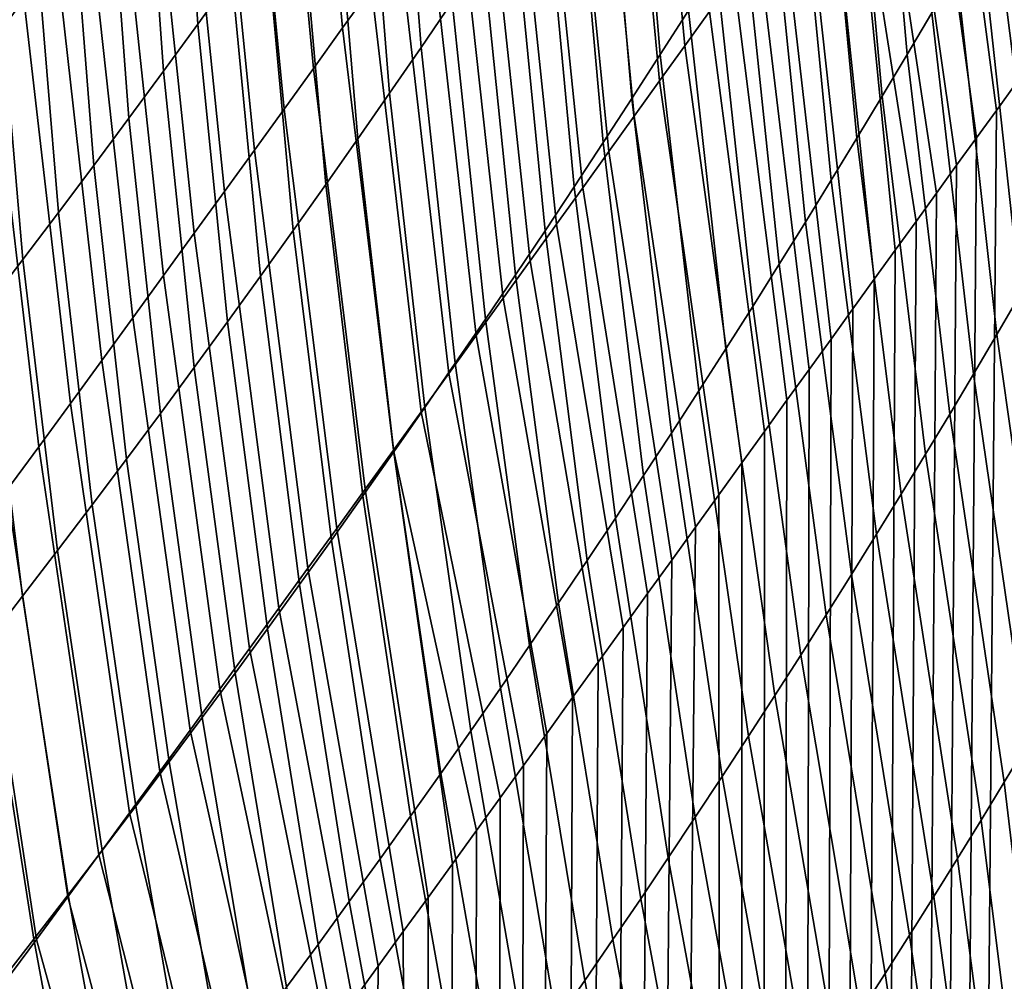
# Model space of a CAD drawing. Header units: metres. Extents: x -240 to 45, y -77 to 27.
# Tile 1021 of 1056: x 36.8 to 38.13, y -20.67 to -19.37. Entities that reach past the tile are written whole.
import ezdxf

# ---------------------------------------------------------------- set-up
doc = ezdxf.new("R2010")
doc.units = ezdxf.units.M
doc.layers.add('solid_102011X2', color=7, linetype='CONTINUOUS')

msp = doc.modelspace()

# ---------------------------------------------------------------- linework, layer by layer
at = {"layer": 'solid_102011X2'}
for points in [[(37.274075, -19.325602, 92.207344), (37.234924, -19.37989, 92.133423), (37.182903, -18.814203, 91.893272), (37.223316, -18.758024, 91.967697)], [(37.732784, -19.357496, 93.229416), (37.699184, -19.40423, 93.156548), (37.644554, -18.810341, 92.947479), (37.679459, -18.761669, 93.021347)], [(36.802536, -19.340542, 91.228127), (36.75843, -19.401152, 91.154778), (36.711143, -18.86245, 90.890961), (36.756462, -18.799997, 90.964333)], [(37.699184, -19.40423, 93.156548), (37.665188, -19.451506, 93.083588), (37.609257, -18.859545, 92.87355), (37.644554, -18.810341, 92.947479)], [(38.105152, -18.839144, 94.094315), (38.133644, -18.799196, 94.165382), (38.202095, -19.381878, 94.372681), (38.175568, -19.41836, 94.304405)], [(37.234924, -19.37989, 92.133423), (37.1954, -19.43466, 92.059555), (37.14212, -18.870869, 91.818947), (37.182903, -18.814203, 91.893272)], [(38.076275, -18.879541, 94.023071), (38.105152, -18.839144, 94.094315), (38.175568, -19.41836, 94.304405), (38.14896, -19.454958, 94.236656)], [(37.665188, -19.451506, 93.083588), (37.630802, -19.499317, 93.010559), (37.573559, -18.909277, 92.799576), (37.609257, -18.859545, 92.87355)], [(37.1954, -19.43466, 92.059555), (37.155499, -19.489904, 91.985748), (37.100967, -18.928011, 91.74472), (37.14212, -18.870869, 91.818947)], [(38.03466, -19.359159, 109.546379), (37.994492, -18.881556, 109.866661), (37.959587, -18.940685, 109.94278), (38.001118, -19.415825, 109.623299)], [(38.047009, -18.920403, 93.951653), (38.076275, -18.879541, 94.023071), (38.14896, -19.454958, 94.236656), (38.122223, -19.491745, 94.169304)], [(37.084835, -19.310743, 112.117035), (37.059971, -18.918449, 112.46228), (37.012333, -18.984127, 112.5354), (37.03862, -19.374655, 112.191307)], [(37.630802, -19.499317, 93.010559), (37.596024, -19.547659, 92.937462), (37.537476, -18.959532, 92.725571), (37.573559, -18.909277, 92.799576)], [(37.704197, -19.356426, 110.476311), (37.668659, -18.910898, 110.80603), (37.629185, -18.972734, 110.881371), (37.666103, -19.41605, 110.552612)], [(37.155499, -19.489904, 91.985748), (37.115223, -19.545612, 91.911995), (37.059444, -18.98562, 91.670601), (37.100967, -18.928011, 91.74472)], [(37.383854, -19.344301, 111.333527), (37.353363, -18.927008, 111.671326), (37.309639, -18.990984, 111.745621), (37.341534, -19.406298, 111.408897)], [(38.017357, -18.96174, 93.880066), (38.047009, -18.920403, 93.951653), (38.122223, -19.491745, 94.169304), (38.095314, -19.528799, 94.102219)], [(38.001118, -19.415825, 109.623299), (37.959587, -18.940685, 109.94278), (37.924294, -18.999884, 110.018929), (37.967175, -19.472582, 109.700256)], [(37.596024, -19.547659, 92.937462), (37.560856, -19.596523, 92.864304), (37.500999, -19.010303, 92.651527), (37.537476, -18.959532, 92.725571)], [(37.987316, -19.003571, 93.808319), (38.017357, -18.96174, 93.880066), (38.095314, -19.528799, 94.102219), (38.068188, -19.566191, 94.035286)], [(37.03862, -19.374655, 112.191307), (37.012333, -18.984127, 112.5354), (36.964279, -19.049768, 112.608513), (36.991985, -19.438549, 112.265564)], [(37.666103, -19.41605, 110.552612), (37.629185, -18.972734, 110.881371), (37.58931, -19.034599, 110.956711), (37.627605, -19.475725, 110.628929)], [(37.115223, -19.545612, 91.911995), (37.07457, -19.601776, 91.838303), (37.017551, -19.043686, 91.596581), (37.059444, -18.98562, 91.670601)], [(37.341534, -19.406298, 111.408897), (37.309639, -18.990984, 111.745621), (37.265507, -19.054956, 111.819916), (37.298794, -19.468309, 111.484276)], [(37.560856, -19.596523, 92.864304), (37.525299, -19.645906, 92.791092), (37.464134, -19.06159, 92.577477), (37.500999, -19.010303, 92.651527)], [(37.967175, -19.472582, 109.700256), (37.924294, -18.999884, 110.018929), (37.888603, -19.059153, 110.095108), (37.932835, -19.529427, 109.777245)], [(37.956886, -19.045906, 93.73642), (37.987316, -19.003571, 93.808319), (38.068188, -19.566191, 94.035286), (38.040787, -19.603998, 93.968369)], [(37.627605, -19.475725, 110.628929), (37.58931, -19.034599, 110.956711), (37.549034, -19.096495, 111.032066), (37.588699, -19.535446, 110.705261)], [(36.991985, -19.438549, 112.265564), (36.964279, -19.049768, 112.608513), (36.915806, -19.115372, 112.68161), (36.944923, -19.502422, 112.339813)], [(37.07457, -19.601776, 91.838303), (37.033546, -19.658388, 91.764679), (36.975285, -19.1022, 91.522675), (37.017551, -19.043686, 91.596581)], [(37.92606, -19.088762, 93.664375), (37.956886, -19.045906, 93.73642), (38.040787, -19.603998, 93.968369), (38.013062, -19.642292, 93.90136)], [(37.298794, -19.468309, 111.484276), (37.265507, -19.054956, 111.819916), (37.220959, -19.118919, 111.894203), (37.255638, -19.530331, 111.559654)], [(37.525299, -19.645906, 92.791092), (37.489353, -19.695801, 92.717842), (37.426888, -19.113388, 92.50341), (37.464134, -19.06159, 92.577477)], [(37.932835, -19.529427, 109.777245), (37.888603, -19.059153, 110.095108), (37.852524, -19.118484, 110.171303), (37.89809, -19.586359, 109.854279)], [(37.894844, -19.132154, 93.592186), (37.92606, -19.088762, 93.664375), (37.984959, -19.681149, 93.834129), (37.956425, -19.720642, 93.766556)], [(37.92606, -19.088762, 93.664375), (38.013062, -19.642292, 93.90136), (37.984959, -19.681149, 93.834129)], [(37.033546, -19.658388, 91.764679), (36.992142, -19.715441, 91.691124), (36.932652, -19.161152, 91.448868), (36.975285, -19.1022, 91.522675)], [(37.588699, -19.535446, 110.705261), (37.549034, -19.096495, 111.032066), (37.50835, -19.158413, 111.107422), (37.549377, -19.595215, 110.781609)], [(36.944923, -19.502422, 112.339813), (36.915806, -19.115372, 112.68161), (36.866913, -19.180931, 112.754707), (36.897434, -19.566273, 112.414047)], [(37.255638, -19.530331, 111.559654), (37.220959, -19.118919, 111.894203), (37.176003, -19.182873, 111.968491), (37.212059, -19.592363, 111.635025)], [(37.489353, -19.695801, 92.717842), (37.453022, -19.746201, 92.644562), (37.389252, -19.165691, 92.429359), (37.426888, -19.113388, 92.50341)], [(37.89809, -19.586359, 109.854279), (37.852524, -19.118484, 110.171303), (37.81604, -19.177881, 110.24752), (37.862946, -19.643373, 109.931343)], [(37.863228, -19.176098, 93.519867), (37.894844, -19.132154, 93.592186), (37.956425, -19.720642, 93.766556), (37.927402, -19.760847, 93.698524)], [(37.549377, -19.595215, 110.781609), (37.50835, -19.158413, 111.107422), (37.467262, -19.220356, 111.182785), (37.509644, -19.655025, 110.857964)], [(36.992142, -19.715441, 91.691124), (36.950367, -19.772923, 91.617645), (36.889648, -19.220531, 91.375175), (36.932652, -19.161152, 91.448868)], [(37.453022, -19.746201, 92.644562), (37.416306, -19.797102, 92.571251), (37.351238, -19.218496, 92.355324), (37.389252, -19.165691, 92.429359)], [(36.897434, -19.566273, 112.414047), (36.866913, -19.180931, 112.754707), (36.817596, -19.246449, 112.827789), (36.849514, -19.6301, 112.488281)], [(37.212059, -19.592363, 111.635025), (37.176003, -19.182873, 111.968491), (37.130627, -19.246815, 112.042763), (37.16806, -19.654402, 111.710403)], [(37.862946, -19.643373, 109.931343), (37.81604, -19.177881, 110.24752), (37.779163, -19.237339, 110.323769), (37.827393, -19.70047, 110.008446)], [(37.831211, -19.220604, 93.447426), (37.863228, -19.176098, 93.519867), (37.927402, -19.760847, 93.698524), (37.897861, -19.801788, 93.629982)], [(38.185452, -19.68782, 109.01104), (38.132923, -19.189753, 109.315872), (38.100563, -19.24612, 109.39267), (38.154381, -19.741573, 109.088501)], [(36.950367, -19.772923, 91.617645), (36.908218, -19.830826, 91.544235), (36.846275, -19.280333, 91.301598), (36.889648, -19.220531, 91.375175)], [(37.416306, -19.797102, 92.571251), (37.3792, -19.848497, 92.497925), (37.312847, -19.271801, 92.281311), (37.351238, -19.218496, 92.355324)], [(37.509644, -19.655025, 110.857964), (37.467262, -19.220356, 111.182785), (37.425766, -19.28232, 111.258156), (37.46949, -19.714878, 110.934341)], [(37.798798, -19.265676, 93.374863), (37.831211, -19.220604, 93.447426), (37.897861, -19.801788, 93.629982), (37.868011, -19.843149, 93.561432)], [(37.827393, -19.70047, 110.008446), (37.779163, -19.237339, 110.323769), (37.741882, -19.296854, 110.400024), (37.791431, -19.757643, 110.085579)], [(36.849514, -19.6301, 112.488281), (36.817596, -19.246449, 112.827789), (36.767853, -19.31192, 112.900864), (36.801159, -19.693901, 112.5625)], [(37.16806, -19.654402, 111.710403), (37.130627, -19.246815, 112.042763), (37.084835, -19.310743, 112.117035), (37.123634, -19.716448, 111.785767)], [(38.154381, -19.741573, 109.088501), (38.100563, -19.24612, 109.39267), (38.067806, -19.302589, 109.469505), (38.122913, -19.79545, 109.166016)], [(37.765991, -19.31131, 93.302185), (37.798798, -19.265676, 93.374863), (37.868011, -19.843149, 93.561432), (37.837879, -19.884903, 93.49292)], [(37.3792, -19.848497, 92.497925), (37.341713, -19.900383, 92.424599), (37.274075, -19.325602, 92.207344), (37.312847, -19.271801, 92.281311)], [(36.908218, -19.830826, 91.544235), (36.865696, -19.889145, 91.470909), (36.802536, -19.340542, 91.228127), (36.846275, -19.280333, 91.301598)], [(37.46949, -19.714878, 110.934341), (37.425766, -19.28232, 111.258156), (37.383854, -19.344301, 111.333527), (37.428921, -19.774767, 111.010719)], [(37.791431, -19.757643, 110.085579), (37.741882, -19.296854, 110.400024), (37.704197, -19.356426, 110.476311), (37.755058, -19.814894, 110.162743)], [(38.122913, -19.79545, 109.166016), (38.067806, -19.302589, 109.469505), (38.03466, -19.359159, 109.546379), (38.091045, -19.849449, 109.243591)], [(36.801159, -19.693901, 112.5625), (36.767853, -19.31192, 112.900864), (36.717682, -19.377344, 112.97393), (36.752373, -19.757673, 112.636711)], [(37.123634, -19.716448, 111.785767), (37.084835, -19.310743, 112.117035), (37.03862, -19.374655, 112.191307), (37.078785, -19.778496, 111.861137)], [(37.732784, -19.357496, 93.229416), (37.765991, -19.31131, 93.302185), (37.837879, -19.884903, 93.49292), (37.807419, -19.927111, 93.42437)], [(37.341713, -19.900383, 92.424599), (37.303844, -19.952753, 92.351273), (37.234924, -19.37989, 92.133423), (37.274075, -19.325602, 92.207344)], [(36.865696, -19.889145, 91.470909), (36.822796, -19.947868, 91.397659), (36.75843, -19.401152, 91.154778), (36.802536, -19.340542, 91.228127)], [(37.428921, -19.774767, 111.010719), (37.383854, -19.344301, 111.333527), (37.341534, -19.406298, 111.408897), (37.387932, -19.83469, 111.087112)], [(37.755058, -19.814894, 110.162743), (37.704197, -19.356426, 110.476311), (37.666103, -19.41605, 110.552612), (37.718273, -19.872217, 110.239937)], [(37.699184, -19.40423, 93.156548), (37.732784, -19.357496, 93.229416), (37.807419, -19.927111, 93.42437), (37.776596, -19.969828, 93.355698)], [(38.091045, -19.849449, 109.243591), (38.03466, -19.359159, 109.546379), (38.001118, -19.415825, 109.623299), (38.058781, -19.903566, 109.32122)], [(37.078785, -19.778496, 111.861137), (37.03862, -19.374655, 112.191307), (36.991985, -19.438549, 112.265564), (37.033501, -19.840546, 111.936493)], [(37.303844, -19.952753, 92.351273), (37.265587, -20.005598, 92.277946), (37.1954, -19.43466, 92.059555), (37.234924, -19.37989, 92.133423)], [(36.822796, -19.947868, 91.397659), (36.77953, -20.006987, 91.324493), (36.713955, -19.462151, 91.081543), (36.75843, -19.401152, 91.154778)], [(37.387932, -19.83469, 111.087112), (37.341534, -19.406298, 111.408897), (37.298794, -19.468309, 111.484276), (37.346519, -19.894648, 111.163513)], [(37.665188, -19.451506, 93.083588), (37.699184, -19.40423, 93.156548), (37.776596, -19.969828, 93.355698), (37.745369, -20.013115, 93.286819)], [(37.718273, -19.872217, 110.239937), (37.666103, -19.41605, 110.552612), (37.627605, -19.475725, 110.628929), (37.681076, -19.929609, 110.317154)], [(38.058781, -19.903566, 109.32122), (38.001118, -19.415825, 109.623299), (37.967175, -19.472582, 109.700256), (38.026108, -19.957796, 109.398903)], [(37.033501, -19.840546, 111.936493), (36.991985, -19.438549, 112.265564), (36.944923, -19.502422, 112.339813), (36.987789, -19.902594, 112.011848)], [(37.265587, -20.005598, 92.277946), (37.226952, -20.05891, 92.204636), (37.155499, -19.489904, 91.985748), (37.1954, -19.43466, 92.059555)], [(37.630802, -19.499317, 93.010559), (37.665188, -19.451506, 93.083588), (37.745369, -20.013115, 93.286819), (37.713696, -20.057028, 93.217651)], [(38.164021, -60.200001, 94.27491), (37.775692, -60.200001, 93.353691), (38.122223, -19.491745, 94.169304), (38.14896, -19.454958, 94.236656)], [(37.346519, -19.894648, 111.163513), (37.298794, -19.468309, 111.484276), (37.255638, -19.530331, 111.559654), (37.304684, -19.954636, 111.239922)], [(37.681076, -19.929609, 110.317154), (37.627605, -19.475725, 110.628929), (37.588699, -19.535446, 110.705261), (37.643459, -19.987072, 110.394402)], [(38.026108, -19.957796, 109.398903), (37.967175, -19.472582, 109.700256), (37.932835, -19.529427, 109.777245), (37.993031, -20.012135, 109.476631)], [(37.226952, -20.05891, 92.204636), (37.187931, -20.112686, 92.13134), (37.115223, -19.545612, 91.911995), (37.155499, -19.489904, 91.985748)], [(37.775692, -60.200001, 93.353691), (38.095314, -19.528799, 94.102219), (38.122223, -19.491745, 94.169304)], [(36.987789, -19.902594, 112.011848), (36.944923, -19.502422, 112.339813), (36.897434, -19.566273, 112.414047), (36.941643, -19.964638, 112.087196)], [(37.596024, -19.547659, 92.937462), (37.630802, -19.499317, 93.010559), (37.713696, -20.057028, 93.217651), (37.681538, -20.101624, 93.148125)], [(37.304684, -19.954636, 111.239922), (37.255638, -19.530331, 111.559654), (37.212059, -19.592363, 111.635025), (37.262421, -20.014652, 111.316338)], [(37.775692, -60.200001, 93.353691), (38.068188, -19.566191, 94.035286), (38.095314, -19.528799, 94.102219)], [(37.993031, -20.012135, 109.476631), (37.932835, -19.529427, 109.777245), (37.89809, -19.586359, 109.854279), (37.959541, -20.06658, 109.55442)], [(37.187931, -20.112686, 92.13134), (37.148529, -20.166914, 92.058067), (37.07457, -19.601776, 91.838303), (37.115223, -19.545612, 91.911995)], [(37.643459, -19.987072, 110.394402), (37.588699, -19.535446, 110.705261), (37.549377, -19.595215, 110.781609), (37.605427, -20.0446, 110.471672)], [(37.560856, -19.596523, 92.864304), (37.596024, -19.547659, 92.937462), (37.681538, -20.101624, 93.148125), (37.648846, -20.146963, 93.078156)], [(36.941643, -19.964638, 112.087196), (36.897434, -19.566273, 112.414047), (36.849514, -19.6301, 112.488281), (36.895058, -20.026678, 112.162529)], [(37.775692, -60.200001, 93.353691), (38.040787, -19.603998, 93.968369), (38.068188, -19.566191, 94.035286)], [(37.959541, -20.06658, 109.55442), (37.89809, -19.586359, 109.854279), (37.862946, -19.643373, 109.931343), (37.925644, -20.12113, 109.632256)], [(37.262421, -20.014652, 111.316338), (37.212059, -19.592363, 111.635025), (37.16806, -19.654402, 111.710403), (37.219727, -20.074697, 111.392754)], [(37.605427, -20.0446, 110.471672), (37.549377, -19.595215, 110.781609), (37.509644, -19.655025, 110.857964), (37.566971, -20.102188, 110.548965)], [(37.525299, -19.645906, 92.791092), (37.560856, -19.596523, 92.864304), (37.648846, -20.146963, 93.078156), (37.615578, -20.193104, 93.00766)], [(37.148529, -20.166914, 92.058067), (37.108746, -20.221588, 91.984818), (37.033546, -19.658388, 91.764679), (37.07457, -19.601776, 91.838303)], [(37.775692, -60.200001, 93.353691), (38.013062, -19.642292, 93.90136), (38.040787, -19.603998, 93.968369)], [(36.895058, -20.026678, 112.162529), (36.849514, -19.6301, 112.488281), (36.801159, -19.693901, 112.5625), (36.848038, -20.088713, 112.237862)], [(37.489353, -19.695801, 92.717842), (37.525299, -19.645906, 92.791092), (37.615578, -20.193104, 93.00766), (37.581688, -20.240103, 92.936569)], [(37.775692, -60.200001, 93.353691), (37.984959, -19.681149, 93.834129), (38.013062, -19.642292, 93.90136)], [(37.925644, -20.12113, 109.632256), (37.862946, -19.643373, 109.931343), (37.827393, -19.70047, 110.008446), (37.891335, -20.175779, 109.710136)], [(37.108746, -20.221588, 91.984818), (37.068577, -20.276703, 91.911591), (36.992142, -19.715441, 91.691124), (37.033546, -19.658388, 91.764679)], [(37.219727, -20.074697, 111.392754), (37.16806, -19.654402, 111.710403), (37.123634, -19.716448, 111.785767), (37.176601, -20.134766, 111.46917)], [(37.566971, -20.102188, 110.548965), (37.509644, -19.655025, 110.857964), (37.46949, -19.714878, 110.934341), (37.528091, -20.159838, 110.626274)], [(37.775692, -60.200001, 93.353691), (37.956425, -19.720642, 93.766556), (37.984959, -19.681149, 93.834129)], [(36.848038, -20.088713, 112.237862), (36.801159, -19.693901, 112.5625), (36.752373, -19.757673, 112.636711), (36.800575, -20.150736, 112.313171)], [(37.453022, -19.746201, 92.644562), (37.489353, -19.695801, 92.717842), (37.581688, -20.240103, 92.936569), (37.547127, -20.288019, 92.864799)], [(37.891335, -20.175779, 109.710136), (37.827393, -19.70047, 110.008446), (37.791431, -19.757643, 110.085579), (37.856613, -20.230528, 109.788063)], [(37.068577, -20.276703, 91.911591), (37.02803, -20.332249, 91.838402), (36.950367, -19.772923, 91.617645), (36.992142, -19.715441, 91.691124)], [(37.176601, -20.134766, 111.46917), (37.123634, -19.716448, 111.785767), (37.078785, -19.778496, 111.861137), (37.133045, -20.194857, 111.545586)], [(37.528091, -20.159838, 110.626274), (37.46949, -19.714878, 110.934341), (37.428921, -19.774767, 111.010719), (37.488792, -20.217546, 110.703613)], [(37.775692, -60.200001, 93.353691), (37.927402, -19.760847, 93.698524), (37.956425, -19.720642, 93.766556)], [(37.416306, -19.797102, 92.571251), (37.453022, -19.746201, 92.644562), (37.547127, -20.288019, 92.864799), (37.51189, -20.33684, 92.792374)], [(38.224831, -20.248859, 108.802696), (38.154381, -19.741573, 109.088501), (38.122913, -19.79545, 109.166016), (38.194557, -20.300066, 108.880806)], [(36.800575, -20.150736, 112.313171), (36.752373, -19.757673, 112.636711), (36.703148, -19.821415, 112.710899), (36.75267, -20.212749, 112.388474)], [(37.856613, -20.230528, 109.788063), (37.791431, -19.757643, 110.085579), (37.755058, -19.814894, 110.162743), (37.821472, -20.285374, 109.866035)], [(37.02803, -20.332249, 91.838402), (36.987103, -20.388218, 91.765251), (36.908218, -19.830826, 91.544235), (36.950367, -19.772923, 91.617645)], [(37.775692, -60.200001, 93.353691), (37.897861, -19.801788, 93.629982), (37.927402, -19.760847, 93.698524)], [(37.133045, -20.194857, 111.545586), (37.078785, -19.778496, 111.861137), (37.033501, -19.840546, 111.936493), (37.089054, -20.254969, 111.622002)], [(37.488792, -20.217546, 110.703613), (37.428921, -19.774767, 111.010719), (37.387932, -19.83469, 111.087112), (37.449062, -20.275309, 110.78096)], [(37.3792, -19.848497, 92.497925), (37.416306, -19.797102, 92.571251), (37.51189, -20.33684, 92.792374), (37.480595, -20.380177, 92.728653)], [(38.194557, -20.300066, 108.880806), (38.122913, -19.79545, 109.166016), (38.091045, -19.849449, 109.243591), (38.163883, -20.351416, 108.958992)], [(37.775692, -60.200001, 93.353691), (37.868011, -19.843149, 93.561432), (37.897861, -19.801788, 93.629982)], [(37.821472, -20.285374, 109.866035), (37.755058, -19.814894, 110.162743), (37.718273, -19.872217, 110.239937), (37.785915, -20.340311, 109.944046)], [(36.987103, -20.388218, 91.765251), (36.945793, -20.444605, 91.692139), (36.865696, -19.889145, 91.470909), (36.908218, -19.830826, 91.544235)], [(37.089054, -20.254969, 111.622002), (37.033501, -19.840546, 111.936493), (36.987789, -19.902594, 112.011848), (37.044624, -20.315098, 111.698418)], [(37.449062, -20.275309, 110.78096), (37.387932, -19.83469, 111.087112), (37.346519, -19.894648, 111.163513), (37.408905, -20.333122, 110.85833)], [(37.341713, -19.900383, 92.424599), (37.3792, -19.848497, 92.497925), (37.480595, -20.380177, 92.728653), (37.448853, -20.424091, 92.664612)], [(37.775692, -60.200001, 93.353691), (37.837879, -19.884903, 93.49292), (37.868011, -19.843149, 93.561432)], [(38.163883, -20.351416, 108.958992), (38.091045, -19.849449, 109.243591), (38.058781, -19.903566, 109.32122), (38.132801, -20.402905, 109.037247)], [(37.785915, -20.340311, 109.944046), (37.718273, -19.872217, 110.239937), (37.681076, -19.929609, 110.317154), (37.749935, -20.395338, 110.022095)], [(36.945793, -20.444605, 91.692139), (36.904106, -20.5014, 91.619072), (36.822796, -19.947868, 91.397659), (36.865696, -19.889145, 91.470909)], [(37.775692, -60.200001, 93.353691), (37.807419, -19.927111, 93.42437), (37.837879, -19.884903, 93.49292)], [(37.044624, -20.315098, 111.698418), (36.987789, -19.902594, 112.011848), (36.941643, -19.964638, 112.087196), (36.999756, -20.375244, 111.774818)], [(37.303844, -19.952753, 92.351273), (37.341713, -19.900383, 92.424599), (37.448853, -20.424091, 92.664612), (37.41666, -20.468582, 92.600235)], [(37.408905, -20.333122, 110.85833), (37.346519, -19.894648, 111.163513), (37.304684, -19.954636, 111.239922), (37.368317, -20.390987, 110.935707)], [(38.132801, -20.402905, 109.037247), (38.058781, -19.903566, 109.32122), (38.026108, -19.957796, 109.398903), (38.101307, -20.454527, 109.11557)], [(37.749935, -20.395338, 110.022095), (37.681076, -19.929609, 110.317154), (37.643459, -19.987072, 110.394402), (37.713535, -20.450455, 110.100182)], [(37.775692, -60.200001, 93.353691), (37.776596, -19.969828, 93.355698), (37.807419, -19.927111, 93.42437)], [(36.904106, -20.5014, 91.619072), (36.862038, -20.558598, 91.546059), (36.77953, -20.006987, 91.324493), (36.822796, -19.947868, 91.397659)], [(37.368317, -20.390987, 110.935707), (37.304684, -19.954636, 111.239922), (37.262421, -20.014652, 111.316338), (37.327293, -20.4489, 111.0131)], [(37.265587, -20.005598, 92.277946), (37.303844, -19.952753, 92.351273), (37.384014, -20.513657, 92.535538), (37.350903, -20.559319, 92.470497)], [(37.303844, -19.952753, 92.351273), (37.41666, -20.468582, 92.600235), (37.384014, -20.513657, 92.535538)], [(38.101307, -20.454527, 109.11557), (38.026108, -19.957796, 109.398903), (37.993031, -20.012135, 109.476631), (38.069405, -20.506281, 109.193954)], [(36.999756, -20.375244, 111.774818), (36.941643, -19.964638, 112.087196), (36.895058, -20.026678, 112.162529), (36.954445, -20.435406, 111.851219)], [(37.775692, -60.200001, 93.353691), (37.745369, -20.013115, 93.286819), (37.776596, -19.969828, 93.355698)], [(37.713535, -20.450455, 110.100182), (37.643459, -19.987072, 110.394402), (37.605427, -20.0446, 110.471672), (37.676708, -20.505655, 110.178307)], [(36.862038, -20.558598, 91.546059), (36.819588, -20.616188, 91.473106), (36.735886, -20.066496, 91.251419), (36.77953, -20.006987, 91.324493)], [(37.226952, -20.05891, 92.204636), (37.265587, -20.005598, 92.277946), (37.350903, -20.559319, 92.470497), (37.317318, -20.60557, 92.405128)], [(37.775692, -60.200001, 93.353691), (37.34193, -60.200001, 92.45298), (37.713696, -20.057028, 93.217651), (37.745369, -20.013115, 93.286819)], [(38.069405, -20.506281, 109.193954), (37.993031, -20.012135, 109.476631), (37.959541, -20.06658, 109.55442), (38.037086, -20.558163, 109.272415)], [(36.954445, -20.435406, 111.851219), (36.895058, -20.026678, 112.162529), (36.848038, -20.088713, 112.237862), (36.908691, -20.495579, 111.927612)], [(37.327293, -20.4489, 111.0131), (37.262421, -20.014652, 111.316338), (37.219727, -20.074697, 111.392754), (37.285839, -20.506859, 111.0905)], [(37.676708, -20.505655, 110.178307), (37.605427, -20.0446, 110.471672), (37.566971, -20.102188, 110.548965), (37.639454, -20.56094, 110.256462)], [(36.819588, -20.616188, 91.473106), (36.77676, -20.674168, 91.400208), (36.691872, -20.126383, 91.178436), (36.735886, -20.066496, 91.251419)], [(37.187931, -20.112686, 92.13134), (37.226952, -20.05891, 92.204636), (37.317318, -20.60557, 92.405128), (37.283253, -20.652414, 92.339417)], [(37.34193, -60.200001, 92.45298), (37.681538, -20.101624, 93.148125), (37.713696, -20.057028, 93.217651)], [(38.037086, -20.558163, 109.272415), (37.959541, -20.06658, 109.55442), (37.925644, -20.12113, 109.632256), (38.004356, -20.610167, 109.350937)], [(37.285839, -20.506859, 111.0905), (37.219727, -20.074697, 111.392754), (37.176601, -20.134766, 111.46917), (37.243942, -20.564863, 111.167915)], [(36.908691, -20.495579, 111.927612), (36.848038, -20.088713, 112.237862), (36.800575, -20.150736, 112.313171), (36.862492, -20.555761, 112.00399)], [(37.34193, -60.200001, 92.45298), (37.648846, -20.146963, 93.078156), (37.681538, -20.101624, 93.148125)], [(37.639454, -20.56094, 110.256462), (37.566971, -20.102188, 110.548965), (37.528091, -20.159838, 110.626274), (37.601776, -20.616302, 110.334648)], [(37.148529, -20.166914, 92.058067), (37.187931, -20.112686, 92.13134), (37.283253, -20.652414, 92.339417), (37.248695, -20.699856, 92.273354)], [(38.004356, -20.610167, 109.350937), (37.925644, -20.12113, 109.632256), (37.891335, -20.175779, 109.710136), (37.971203, -20.662292, 109.42952)], [(37.243942, -20.564863, 111.167915), (37.176601, -20.134766, 111.46917), (37.133045, -20.194857, 111.545586), (37.201611, -20.622908, 111.245331)], [(37.34193, -60.200001, 92.45298), (37.615578, -20.193104, 93.00766), (37.648846, -20.146963, 93.078156)], [(36.862492, -20.555761, 112.00399), (36.800575, -20.150736, 112.313171), (36.75267, -20.212749, 112.388474), (36.815845, -20.615953, 112.080353)], [(37.601776, -20.616302, 110.334648), (37.528091, -20.159838, 110.626274), (37.488792, -20.217546, 110.703613), (37.563663, -20.671743, 110.412865)], [(37.108746, -20.221588, 91.984818), (37.148529, -20.166914, 92.058067), (37.248695, -20.699856, 92.273354), (37.213642, -20.747898, 92.206955)], [(37.971203, -20.662292, 109.42952), (37.891335, -20.175779, 109.710136), (37.856613, -20.230528, 109.788063), (37.937634, -20.714537, 109.508163)], [(37.201611, -20.622908, 111.245331), (37.133045, -20.194857, 111.545586), (37.089054, -20.254969, 111.622002), (37.15884, -20.680992, 111.322746)], [(37.34193, -60.200001, 92.45298), (37.581688, -20.240103, 92.936569), (37.615578, -20.193104, 93.00766)], [(36.815845, -20.615953, 112.080353), (36.75267, -20.212749, 112.388474), (36.704323, -20.274748, 112.46376), (36.768745, -20.676151, 112.156708)], [(37.068577, -20.276703, 91.911591), (37.108746, -20.221588, 91.984818), (37.213642, -20.747898, 92.206955), (37.178085, -20.796545, 92.140198)], [(37.563663, -20.671743, 110.412865), (37.488792, -20.217546, 110.703613), (37.449062, -20.275309, 110.78096), (37.52512, -20.727259, 110.491112)], [(37.34193, -60.200001, 92.45298), (37.547127, -20.288019, 92.864799), (37.581688, -20.240103, 92.936569)], [(37.937634, -20.714537, 109.508163), (37.856613, -20.230528, 109.788063), (37.821472, -20.285374, 109.866035), (37.903641, -20.766897, 109.586861)], [(37.15884, -20.680992, 111.322746), (37.089054, -20.254969, 111.622002), (37.044624, -20.315098, 111.698418), (37.115623, -20.739115, 111.400162)], [(37.02803, -20.332249, 91.838402), (37.068577, -20.276703, 91.911591), (37.178085, -20.796545, 92.140198), (37.142014, -20.845802, 92.073097)], [(37.52512, -20.727259, 110.491112), (37.449062, -20.275309, 110.78096), (37.408905, -20.333122, 110.85833), (37.486141, -20.782846, 110.569374)], [(37.34193, -60.200001, 92.45298), (37.51189, -20.33684, 92.792374), (37.547127, -20.288019, 92.864799)], [(37.903641, -20.766897, 109.586861), (37.821472, -20.285374, 109.866035), (37.785915, -20.340311, 109.944046), (37.869225, -20.81937, 109.665611)], [(37.115623, -20.739115, 111.400162), (37.044624, -20.315098, 111.698418), (36.999756, -20.375244, 111.774818), (37.071964, -20.797272, 111.477577)], [(36.987103, -20.388218, 91.765251), (37.02803, -20.332249, 91.838402), (37.142014, -20.845802, 92.073097), (37.105415, -20.895668, 92.005638)], [(37.486141, -20.782846, 110.569374), (37.408905, -20.333122, 110.85833), (37.368317, -20.390987, 110.935707), (37.446724, -20.838505, 110.647667)], [(37.34193, -60.200001, 92.45298), (37.480595, -20.380177, 92.728653), (37.51189, -20.33684, 92.792374)], [(37.869225, -20.81937, 109.665611), (37.785915, -20.340311, 109.944046), (37.749935, -20.395338, 110.022095), (37.834381, -20.871954, 109.744415)], [(38.132801, -20.402905, 109.037247), (38.196091, -20.93243, 108.842834), (38.224934, -20.885885, 108.767937), (38.163883, -20.351416, 108.958992)], [(36.945793, -20.444605, 91.692139), (36.987103, -20.388218, 91.765251), (37.105415, -20.895668, 92.005638), (37.068287, -20.946156, 91.93782)], [(37.071964, -20.797272, 111.477577), (36.999756, -20.375244, 111.774818), (36.954445, -20.435406, 111.851219), (37.027859, -20.855465, 111.554993)], [(37.34193, -60.200001, 92.45298), (37.448853, -20.424091, 92.664612), (37.480595, -20.380177, 92.728653)], [(37.446724, -20.838505, 110.647667), (37.368317, -20.390987, 110.935707), (37.327293, -20.4489, 111.0131), (37.406868, -20.894228, 110.725975)], [(37.834381, -20.871954, 109.744415), (37.749935, -20.395338, 110.022095), (37.713535, -20.450455, 110.100182), (37.799114, -20.924644, 109.823273)], [(38.101307, -20.454527, 109.11557), (38.166889, -20.979111, 108.91777), (38.196091, -20.93243, 108.842834), (38.132801, -20.402905, 109.037247)], [(37.34193, -60.200001, 92.45298), (37.41666, -20.468582, 92.600235), (37.448853, -20.424091, 92.664612)], [(37.027859, -20.855465, 111.554993), (36.954445, -20.435406, 111.851219), (36.908691, -20.495579, 111.927612), (36.983303, -20.913689, 111.632401)], [(36.904106, -20.5014, 91.619072), (36.945793, -20.444605, 91.692139), (37.068287, -20.946156, 91.93782), (37.030605, -20.99728, 91.869621)], [(37.406868, -20.894228, 110.725975), (37.327293, -20.4489, 111.0131), (37.285839, -20.506859, 111.0905), (37.366573, -20.950018, 110.804306)], [(37.799114, -20.924644, 109.823273), (37.713535, -20.450455, 110.100182), (37.676708, -20.505655, 110.178307), (37.763412, -20.97744, 109.902176)], [(38.069405, -20.506281, 109.193954), (38.137337, -21.025902, 108.992714), (38.166889, -20.979111, 108.91777), (38.101307, -20.454527, 109.11557)], [(37.34193, -60.200001, 92.45298), (37.384014, -20.513657, 92.535538), (37.41666, -20.468582, 92.600235)], [(36.862038, -20.558598, 91.546059), (36.904106, -20.5014, 91.619072), (37.030605, -20.99728, 91.869621), (36.992374, -21.049036, 91.801056)], [(36.983303, -20.913689, 111.632401), (36.908691, -20.495579, 111.927612), (36.862492, -20.555761, 112.00399), (36.938301, -20.971941, 111.709793)], [(37.366573, -20.950018, 110.804306), (37.285839, -20.506859, 111.0905), (37.243942, -20.564863, 111.167915), (37.32584, -21.005871, 110.882645)], [(37.763412, -20.97744, 109.902176), (37.676708, -20.505655, 110.178307), (37.639454, -20.56094, 110.256462), (37.72728, -21.030338, 109.981125)], [(38.037086, -20.558163, 109.272415), (38.107441, -21.072781, 109.067642), (38.137337, -21.025902, 108.992714), (38.069405, -20.506281, 109.193954)], [(37.34193, -60.200001, 92.45298), (37.350903, -20.559319, 92.470497), (37.384014, -20.513657, 92.535538)], [(36.938301, -20.971941, 111.709793), (36.862492, -20.555761, 112.00399), (36.815845, -20.615953, 112.080353), (36.892841, -21.030224, 111.787186)], [(36.819588, -20.616188, 91.473106), (36.862038, -20.558598, 91.546059), (36.992374, -21.049036, 91.801056), (36.95359, -21.101416, 91.73214)], [(37.34193, -60.200001, 92.45298), (37.317318, -20.60557, 92.405128), (37.350903, -20.559319, 92.470497)], [(37.72728, -21.030338, 109.981125), (37.639454, -20.56094, 110.256462), (37.601776, -20.616302, 110.334648), (37.690716, -21.083336, 110.060112)], [(38.004356, -20.610167, 109.350937), (38.077217, -21.11972, 109.142517), (38.107441, -21.072781, 109.067642), (38.037086, -20.558163, 109.272415)], [(37.32584, -21.005871, 110.882645), (37.243942, -20.564863, 111.167915), (37.201611, -20.622908, 111.245331), (37.284657, -21.061785, 110.960999)], [(37.34193, -60.200001, 92.45298), (36.863808, -60.200001, 91.574997), (37.283253, -20.652414, 92.339417), (37.317318, -20.60557, 92.405128)], [(37.971203, -20.662292, 109.42952), (38.046669, -21.166698, 109.217316), (38.077217, -21.11972, 109.142517), (38.004356, -20.610167, 109.350937)], [(36.892841, -21.030224, 111.787186), (36.815845, -20.615953, 112.080353), (36.768745, -20.676151, 112.156708), (36.846931, -21.08853, 111.864555)], [(36.77676, -20.674168, 91.400208), (36.819588, -20.616188, 91.473106), (36.95359, -21.101416, 91.73214), (36.914265, -21.154408, 91.662903)], [(37.284657, -21.061785, 110.960999), (37.201611, -20.622908, 111.245331), (37.15884, -20.680992, 111.322746), (37.243031, -21.117758, 111.03936)], [(37.690716, -21.083336, 110.060112), (37.601776, -20.616302, 110.334648), (37.563663, -20.671743, 110.412865), (37.653713, -21.136431, 110.139137)], [(36.863808, -60.200001, 91.574997), (37.248695, -20.699856, 92.273354), (37.283253, -20.652414, 92.339417)], [(37.937634, -20.714537, 109.508163), (38.015816, -21.21369, 109.292015), (38.046669, -21.166698, 109.217316), (37.971203, -20.662292, 109.42952)], [(37.653713, -21.136431, 110.139137), (37.563663, -20.671743, 110.412865), (37.52512, -20.727259, 110.491112), (37.616276, -21.189619, 110.218201)]]:
    msp.add_3dface(points, dxfattribs=at)

doc.saveas('drawing.dxf')
